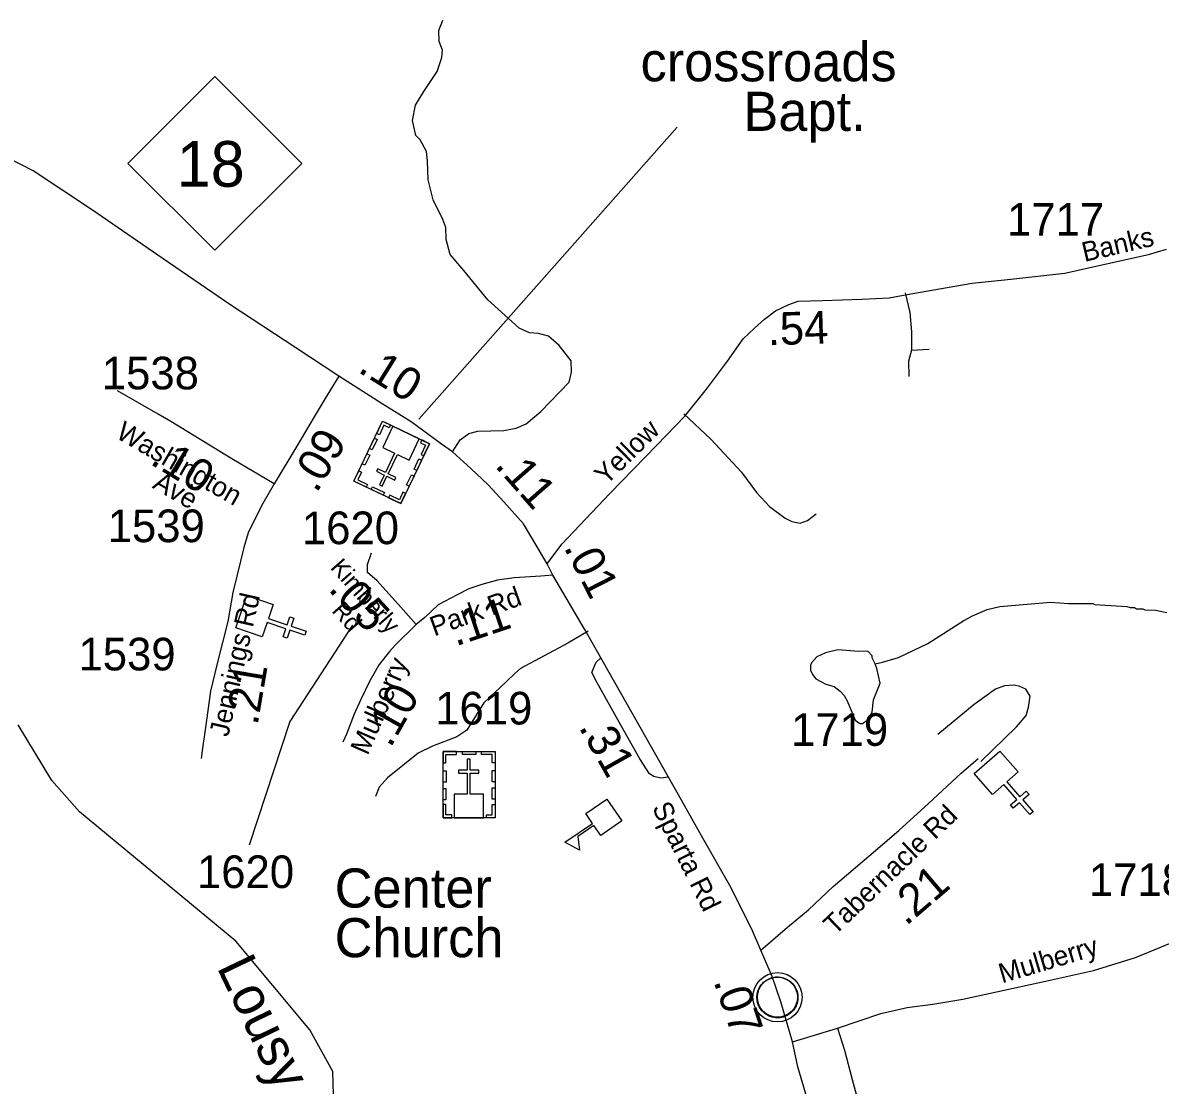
# Model space of a CAD drawing. Extents: x 1248224 to 1454986, y 825081 to 985870.
# Drawn here: x 1354936 to 1359293, y 911096 to 915166 of the extents above; entities that cross this region are included whole.
import ezdxf

# ---------------------------------------------------------------- set-up
doc = ezdxf.new("R2010")
doc.units = 0
for name, color, linetype in [('Exist Civil Demographics Community CELL', 7, 'Continuous'), ('Exist Cultural Church CELL', 7, 'Continuous'), ('Exist Cultural Church with Cemetary CELL', 7, 'Continuous'), ('Exist Cultural Church with Cemetery Label', 7, 'Continuous'), ('Exist Cultural Educational Facility High CELL', 7, 'Continuous'), ('Exist Hydrographic Creek Single Shore', 7, 'Continuous'), ('Exist Hydrographic Creek Single Shore Label', 7, 'Continuous'), ('Exist Hydrographic Misc Water Feature', 7, 'Continuous'), ('Exist Road Non-System Type 51', 7, 'Continuous'), ('Exist Road Primary NC Attributed', 7, 'Continuous'), ('Exist Road Primary NC Label', 7, 'Continuous'), ('Exist Road Primary NC Mileage Hundredths English Label', 7, 'Continuous'), ('Exist Road Primary NC Shield CELL', 7, 'Continuous'), ('Exist Road Primary NC Shield Number Label', 7, 'Continuous'), ('Exist Road Secondary Mileage Hundredths English Label', 7, 'Continuous'), ('Exist Road Secondary Type 41 Attributed', 7, 'Continuous'), ('Exist Road Secondary Type 51 Attributed', 7, 'Continuous'), ('Exist Road Secondary Type 51 Label', 7, 'Continuous'), ('Exist Road Secondary Type 51 Number Label', 7, 'Continuous')]:
    doc.layers.add(name, color=color, linetype=linetype)

msp = doc.modelspace()

# ---------------------------------------------------------------- linework, layer by layer
at = {"layer": 'Exist Civil Demographics Community CELL'}
msp.add_lwpolyline([(1357749.4, 911445.4), (1357750.4, 911450.9), (1357752.2, 911457.5), (1357755.1, 911464.7), (1357758, 911470.5), (1357761.4, 911476.2), (1357765.1, 911481.3), (1357769.1, 911485.7), (1357773.7, 911490.3), (1357779.2, 911494.9), (1357784.6, 911498.5), (1357789.5, 911501.4), (1357794.6, 911503.9), (1357800, 911506.1), (1357805.7, 911508), (1357810, 911509.1), (1357814.8, 911509.9), (1357819, 911510.6), (1357825.3, 911510.8), (1357829.8, 911510.7), (1357835.4, 911510.5), (1357840.3, 911509.7), (1357845.2, 911508.8), (1357850.2, 911507.3), (1357855.4, 911505.4), (1357862.1, 911502.5), (1357868.3, 911499), (1357873.4, 911495.5), (1357878.6, 911491.4), (1357881.9, 911488.3), (1357886, 911483.9), (1357889.8, 911479.2), (1357892.9, 911474.6), (1357896.1, 911469.6), (1357898.5, 911464.5), (1357900.5, 911459.4), (1357902.1, 911454.4), (1357903.4, 911449.8), (1357904.5, 911443.8), (1357905.1, 911439.1), (1357905.4, 911433.1), (1357905.2, 911427.3), (1357904.6, 911421.6), (1357903.7, 911416.1), (1357902, 911410), (1357900.2, 911404.1), (1357897.9, 911399.1), (1357894.7, 911393.1), (1357891.4, 911387.8), (1357888, 911383.1), (1357883.7, 911378.3), (1357878.4, 911373.4), (1357873.4, 911369.2), (1357868.4, 911365.8), (1357864.1, 911363.3), (1357857.3, 911360), (1357850.1, 911357.3), (1357844.2, 911355.9), (1357837.6, 911354.6), (1357833.2, 911354.1), (1357828.7, 911353.8), (1357823.1, 911353.8), (1357818.8, 911354.3), (1357813.2, 911355), (1357807.2, 911356.3), (1357802.7, 911357.6), (1357797.5, 911359.5), (1357792.9, 911361.5), (1357789, 911363.7), (1357782.2, 911367.8), (1357776.6, 911372), (1357771.7, 911376.5), (1357767.2, 911381.4), (1357764, 911385.4), (1357761.1, 911389.5), (1357757, 911396.6), (1357755.3, 911400.2), (1357753.5, 911404.2), (1357750.9, 911412.4), (1357749.4, 911419.4), (1357748.7, 911424.6), (1357748.4, 911430.9), (1357748.3, 911435.6), (1357748.9, 911442.1)], close=True, dxfattribs=at)
for centre, radius in [((1357827, 911432.9), 94.3), ((1357826.8, 911433.2), 76.7)]:
    msp.add_circle(centre, radius, dxfattribs=at)
at = {"layer": 'Exist Cultural Church CELL'}
for points in [[(1355895.2, 912937.7), (1355877, 912883.8), (1355949.1, 912859.3), (1355959.4, 912889.6), (1355974.6, 912884.5), (1355964.3, 912854.2), (1356021.2, 912834.8), (1356016.1, 912819.7), (1355959.1, 912839), (1355948.8, 912808.7), (1355933.7, 912813.8), (1355944, 912844.1), (1355871.9, 912868.6), (1355853.3, 912814.1), (1355752.4, 912848.3), (1355794.4, 912971.9)], [(1358748.8, 912295.8), (1358705.8, 912258.4), (1358755.7, 912200.9), (1358779.9, 912221.8), (1358790.4, 912209.8), (1358766.2, 912188.8), (1358805.6, 912143.4), (1358793.5, 912132.9), (1358754.1, 912178.3), (1358729.9, 912157.3), (1358719.5, 912169.4), (1358743.6, 912190.3), (1358693.7, 912247.9), (1358650.1, 912210.2), (1358580.3, 912290.6), (1358679, 912376.2)]]:
    msp.add_lwpolyline(points, close=True, dxfattribs=at)
at = {"layer": 'Exist Cultural Church with Cemetary CELL'}
for points in [[(1356384.1, 913323.8), (1356204.5, 913409.7), (1356314.4, 913639.4), (1356494, 913553.4)], [(1356455.1, 913572), (1356354, 913620.4), (1356314.9, 913538.7), (1356360.6, 913516.8), (1356325.5, 913443.3), (1356295.7, 913457.6), (1356291, 913447.6), (1356320.7, 913433.4), (1356302.5, 913395.3), (1356312.9, 913390.3), (1356331.2, 913428.4), (1356361, 913414.1), (1356365.8, 913424), (1356336, 913438.3), (1356371.1, 913511.8), (1356416, 913490.3)], [(1356344.3, 913625.1), (1356339.4, 913614.7), (1356319.5, 913624.2), (1356302.1, 913587.8), (1356292, 913592.6), (1356314.4, 913639.4)], [(1356293.5, 913569.3), (1356274.8, 913530.2), (1356264.5, 913535.2), (1356283.2, 913574.2)], [(1356464.2, 913567.7), (1356459.2, 913557.3), (1356479, 913547.8), (1356461.6, 913511.4), (1356471.6, 913506.6), (1356494, 913553.4)], [(1356265, 913509.9), (1356246.3, 913470.8), (1356236, 913475.7), (1356254.7, 913514.8)], [(1356463.9, 913490.3), (1356445.2, 913451.3), (1356434.9, 913456.2), (1356453.6, 913495.3)], [(1356223.2, 913448.9), (1356233.4, 913444), (1356219.5, 913414.9), (1356256.1, 913397.4), (1356251.3, 913387.4), (1356204.5, 913409.8)], [(1356434.8, 913429.7), (1356416.1, 913390.6), (1356405.9, 913395.6), (1356424.6, 913434.6)], [(1356317.3, 913355.8), (1356270.5, 913378.1), (1356275.5, 913388.4), (1356322.2, 913366)], [(1356402.8, 913362.8), (1356392.6, 913367.7), (1356378.7, 913338.7), (1356342.1, 913356.2), (1356337.3, 913346.2), (1356384.1, 913323.8)], [(1356546, 912374.4), (1356745.1, 912374.4), (1356745.1, 912119.8), (1356546, 912119.8)], [(1356546, 912331.1), (1356557.3, 912331.1), (1356557.3, 912363.3), (1356597.9, 912363.3), (1356597.9, 912374.4), (1356546, 912374.4)], [(1356589.1, 912119.8), (1356701.2, 912119.8), (1356701.2, 912210.4), (1356650.5, 912210.4), (1356650.5, 912291.8), (1356683.5, 912291.8), (1356683.5, 912302.8), (1356650.5, 912302.8), (1356650.5, 912345.1), (1356638.9, 912345.1), (1356638.9, 912302.8), (1356605.8, 912302.8), (1356605.8, 912291.8), (1356638.9, 912291.8), (1356638.9, 912210.4), (1356589.1, 912210.4)], [(1356620.1, 912374.4), (1356671.9, 912374.4), (1356671.9, 912363), (1356620.1, 912363)], [(1356745.2, 912331), (1356733.8, 912331), (1356733.8, 912363.2), (1356693.2, 912363.2), (1356693.2, 912374.3), (1356745.1, 912374.3)], [(1356546, 912256.9), (1356546, 912300.2), (1356557.4, 912300.2), (1356557.4, 912256.9)], [(1356733.7, 912257.9), (1356733.7, 912301.3), (1356745.1, 912301.3), (1356745.1, 912257.9)], [(1356546, 912189.7), (1356546, 912233), (1356557.3, 912233), (1356557.3, 912189.7)], [(1356733.7, 912192), (1356733.7, 912235.3), (1356745.1, 912235.3), (1356745.1, 912192)], [(1356579.1, 912119.8), (1356579.1, 912131.3), (1356557.1, 912131.3), (1356557.1, 912171.7), (1356545.9, 912171.7), (1356545.9, 912119.8)], [(1356712, 912119.8), (1356712, 912131.2), (1356733.9, 912131.2), (1356733.9, 912171.7), (1356745.1, 912171.7), (1356745.1, 912119.8)]]:
    msp.add_lwpolyline(points, close=True, dxfattribs=at)
at = {"layer": 'Exist Cultural Church with Cemetery Label'}
msp.add_line((1356453.7, 913647.4), (1357442.8, 914766), dxfattribs=at)
at = {"layer": 'Exist Cultural Educational Facility High CELL'}
msp.add_lwpolyline([(1357230.7, 912108.1), (1357149.8, 912052.9), (1357123.9, 912091), (1357061.8, 912048.8), (1357068.2, 911996.2), (1357012.2, 912026.6), (1357118.4, 912098.9), (1357092.5, 912137), (1357173.5, 912192.1)], close=True, dxfattribs=at)
at = {"layer": 'Exist Hydrographic Creek Single Shore'}
msp.add_lwpolyline([(1356128.8, 910971.2), (1356123.7, 911148.4), (1356035.8, 911307.8), (1355751.8, 911648.4), (1355153.7, 912143), (1355047.7, 912263.4), (1354918.8, 912476)], dxfattribs=at)
at = {"layer": 'Exist Hydrographic Misc Water Feature'}
for points in [[(1358201.5, 912710.1), (1358229.4, 912716.1), (1358290, 912734.1), (1358403.2, 912787.5), (1358541.2, 912876.4), (1358573.6, 912893.6), (1358630.1, 912918.3), (1358678.4, 912929.3), (1358872.8, 912946.2), (1358942.1, 912941.7), (1359034.7, 912941.1), (1359042.6, 912936.9), (1359164.5, 912930.1), (1359178.3, 912925.8), (1359194.3, 912925.5), (1359202.3, 912921.3), (1359226.3, 912920.7), (1359234.2, 912916.6), (1359274.2, 912915.7), (1359317.9, 912906.6)], [(1358201.5, 912710.1), (1358190, 912732.5), (1358190.2, 912740.4), (1358172.5, 912758.8), (1358138.6, 912757.6), (1358058.6, 912763.4), (1358010.4, 912752.5), (1357978, 912737.3), (1357957.5, 912713.7), (1357953.3, 912703.8), (1357952.9, 912685.8), (1357960.6, 912669.6), (1357974.2, 912653.3), (1358011.8, 912632.5), (1358043.5, 912623.8), (1358067.1, 912605.2), (1358082.8, 912588.8), (1358094.3, 912568.6), (1358124.6, 912493.9), (1358142.4, 912481.5), (1358152.4, 912481.3), (1358174.8, 912496.7), (1358189.3, 912524.4), (1358194.5, 912572.3), (1358219.9, 912635.8), (1358207.1, 912692.1), (1358201.5, 912710.1)]]:
    msp.add_lwpolyline(points, dxfattribs=at)
at = {"layer": 'Exist Road Non-System Type 51'}
msp.add_line((1355454.3, 913666.9), (1355298.6, 913755.7), dxfattribs=at)
for points in [[(1358316.6, 914131.7), (1358333.5, 914055.3), (1358339.7, 913982), (1358339.7, 913911.9), (1358328.8, 913869.8), (1358330.4, 913810.5)], [(1358339.7, 913911.9), (1358408.3, 913915)], [(1357468.6, 913667.5), (1357571.7, 913570.4), (1357688.5, 913444.2), (1357746.1, 913366.2), (1357796, 913313.2), (1357856.8, 913268), (1357881.7, 913255.5), (1357914.4, 913249.3), (1357942.4, 913258.6), (1357975.2, 913285.1)], [(1356257.3, 913060), (1356256.1, 913091), (1356272.5, 913134.8)], [(1357102.1, 912835.3), (1357024.6, 912789.2), (1356842.3, 912692.8), (1356819.3, 912671.8), (1356764.8, 912619.4), (1356702, 912560.7), (1356637.1, 912455.9), (1356599.4, 912430.7), (1356505.1, 912395.1), (1356450.7, 912367.8), (1356333.4, 912273.5), (1356301.9, 912237.8), (1356287.3, 912202.2)], [(1357226.9, 912475.6), (1357134.9, 912640), (1357116.2, 912677.4), (1357124.5, 912698.2), (1357132.8, 912717), (1357148.9, 912731.3)], [(1358606, 912336.4), (1358742.1, 912468.5), (1358779.8, 912512.5), (1358788.2, 912543.9), (1358794.5, 912585.9), (1358777.7, 912613.1), (1358754.7, 912623.6), (1358733.7, 912627.8), (1358696, 912625.7), (1358662.5, 912613.1), (1358580.8, 912554.4), (1358440.5, 912439.1)], [(1357409.3, 912275.9), (1357380.2, 912271.7), (1357353.2, 912278), (1357336.6, 912288.4), (1357299.1, 912346.6), (1357226.9, 912475.6)], [(1358056.9, 911314.8), (1358084.2, 911230.9), (1358113.4, 911117.8), (1358151.4, 910977.9)]]:
    msp.add_lwpolyline(points, dxfattribs=at)
at = {"layer": 'Exist Road Primary NC Attributed'}
for points in [[(1356146.3, 913812.5), (1355982.2, 913921), (1355733.4, 914084.6), (1355474.5, 914261.9), (1355203.2, 914448.1), (1354976.2, 914598.1), (1354776, 914701.3), (1354609, 914757), (1354509.5, 914785.4), (1354447.9, 914797.3), (1354183.8, 914822.8), (1353991.4, 914836.4), (1353937.3, 914841.7), (1353772.3, 914853.7)], [(1356581.6, 913522.5), (1356540, 913551.6), (1356423.6, 913636.9), (1356313.4, 913705.6), (1356146.3, 913812.5)], [(1356944.2, 913093.6), (1356910.1, 913152.1), (1356853.9, 913245.8), (1356779.1, 913331.1), (1356718.8, 913395.6), (1356652.3, 913458), (1356581.6, 913522.5)], [(1356966.5, 913049.9), (1356944.2, 913093.6)], [(1357763.3, 911613.5), (1357728, 911696.8), (1357644.9, 911861.2), (1357540.9, 912042.2), (1357459.8, 912187.9), (1357409.3, 912275.9), (1357090.2, 912839.7), (1356966.5, 913049.9)], [(1357884.8, 911262.4), (1357840.2, 911415), (1357807, 911512.8), (1357763.3, 911613.5)], [(1359242.5, 908327.9), (1359157.3, 908462.7), (1358980.8, 908751.1), (1358837.4, 908988.3), (1358730.8, 909168.7), (1358654.8, 909292.9), (1358517.6, 909511.4), (1358378.5, 909735.2), (1358309.9, 909855.9), (1358260.1, 909945.4), (1358206, 910080.6), (1358160.3, 910260.6), (1358102.1, 910449.9), (1358054.5, 910636.5), (1358025.4, 910757.2), (1358009.4, 910809.4), (1357940.2, 911044.8), (1357904.8, 911167), (1357884.8, 911262.4)]]:
    msp.add_lwpolyline(points, dxfattribs=at)
at = {"layer": 'Exist Road Primary NC Shield CELL'}
msp.add_lwpolyline([(1355338.9, 914627.3), (1355671.9, 914960.3), (1356004.9, 914627.3), (1355671.9, 914294.3)], close=True, dxfattribs=at)
at = {"layer": 'Exist Road Secondary Type 41 Attributed'}
msp.add_lwpolyline([(1357763.3, 911613.5), (1357865.1, 911700.9), (1357946.2, 911767.5), (1358039.8, 911856.9), (1358177, 911973.4), (1358291.3, 912071.2), (1358405.6, 912175.3), (1358530.4, 912291.8), (1358595.8, 912347.9)], dxfattribs=at)
at = {"layer": 'Exist Road Secondary Type 51 Attributed'}
for points in [[(1356581.6, 913522.5), (1356611.1, 913568.8), (1356644.2, 913592.5), (1356679.7, 913602), (1356779.1, 913603.7), (1356826.4, 913613.2), (1356864.3, 913629.8), (1356921, 913677.1), (1357028.7, 913789.6), (1357038.2, 913827.5), (1357037, 913871.3), (1356990.8, 913930), (1356949.4, 913965.5), (1356911.6, 913976.1), (1356877.3, 913978.5), (1356837.1, 913996.3), (1356809.8, 914021.1), (1356717.6, 914104), (1356625.6, 914217.1), (1356573.5, 914278.7), (1356558.2, 914335), (1356557.1, 914381.2), (1356545.2, 914411.9), (1356508.6, 914487.7), (1356489.6, 914563.5), (1356486.1, 914636.9), (1356482.5, 914672.4), (1356457.8, 914716.8), (1356441.2, 914734.5), (1356429.4, 914791.4), (1356440, 914850.6), (1356472, 914902.7), (1356522.9, 914979.6), (1356541.7, 915032.1), (1356544, 915060.6), (1356531, 915093.7), (1356529.8, 915136.3), (1356545.2, 915175.4)], [(1356944.2, 913093.6), (1357000.9, 913168.8), (1357185.2, 913363.1), (1357365.2, 913547.5), (1357472.5, 913658.6), (1357554.7, 913762.1), (1357635.5, 913869.9), (1357695, 913955), (1357739, 913996.2), (1357777.2, 914030.2), (1357819.4, 914062.1), (1357870.4, 914086.3), (1357905.8, 914099), (1357999.4, 914101.9), (1358149.6, 914107.5), (1358254.5, 914111.8), (1358324, 914124.6), (1358477, 914151.5), (1358572, 914168.5), (1358720.8, 914184.1), (1358927.1, 914206.8), (1359068.8, 914238), (1359247.4, 914277.7), (1359317.2, 914298.4)], [(1356146.3, 913812.5), (1356102.6, 913739.7), (1356052.7, 913656.5), (1355986.2, 913544.1), (1355898.8, 913400.2)], [(1355898.8, 913400.2), (1355737.7, 913495.9), (1355503.8, 913638.4), (1355454.3, 913666.9)], [(1355898.8, 913400.2), (1355855.3, 913324.2), (1355824.1, 913261.8), (1355799.1, 913211.8), (1355782.5, 913155.6), (1355757.6, 913051.6), (1355740.9, 912983), (1355722.2, 912872.7), (1355680.7, 912710.9), (1355655.7, 912604.8), (1355634.9, 912457.6), (1355624.4, 912387), (1355620.2, 912347.4)], [(1356442.8, 912861), (1356384.6, 912927.6), (1356293.1, 913027.5), (1356257.3, 913060)], [(1356966.5, 913049.9), (1356920.8, 913045.8), (1356818.9, 913039.5), (1356754.5, 913031.2), (1356694.2, 913014.5), (1356644.3, 912997.9), (1356600.7, 912975), (1356527.9, 912935.5), (1356475.9, 912887.6), (1356442.8, 912861)], [(1356442.8, 912861), (1356363.1, 912781.7), (1356341.1, 912757.2), (1356301.6, 912707.2), (1356266.2, 912644.8), (1356230.9, 912574.1), (1356206, 912517.9), (1356176.8, 912440.9), (1356162.1, 912410.2)], [(1357884.8, 911262.4), (1358056.9, 911314.8), (1358222.2, 911370.2), (1358323.3, 911393.4), (1358421.5, 911406.4), (1358537.1, 911425.2), (1358854.1, 911494.1), (1359037.5, 911536), (1359197.9, 911585.1), (1359477.4, 911700.5), (1359756.2, 911801.7), (1359900.1, 911861.7), (1360007, 911893.5), (1360095.1, 911908), (1360173.1, 911896.4), (1360249.6, 911869), (1360386.3, 911802.8), (1360424.3, 911784.3), (1360474.2, 911773.9), (1360530.4, 911772.7)]]:
    msp.add_lwpolyline(points, dxfattribs=at)
at = {"layer": 'Exist Road Secondary Type 51 Number Label'}
msp.add_lwpolyline([(1356199.5, 912857.7), (1355959.5, 912489.4), (1355803.2, 912014.9)], dxfattribs=at)

# ---------------------------------------------------------------- texts
at = {"layer": 'Exist Cultural Church with Cemetery Label'}
for s, p in [('crossroads', (1357302.4, 914941.5)), ('Bapt.', (1357696.3, 914751.5)), ('Center', (1356130.9, 911776.3)), ('Church', (1356130.9, 911586.3))]:
    msp.add_text(s, height=150, dxfattribs=at).set_placement(p)
at = {"layer": 'Exist Hydrographic Creek Single Shore Label'}
msp.add_text('Lousy', height=150, rotation=295.5947, dxfattribs=at).set_placement((1355677.8, 911548.3))
at = {"layer": 'Exist Road Primary NC Label'}
msp.add_text('Sparta Rd', height=75, rotation=296.3328, dxfattribs=at).set_placement((1357345.1, 912159.1))
at = {"layer": 'Exist Road Primary NC Mileage Hundredths English Label'}
for s, rotation, p in [('.10', 328.0699, (1356215.9, 913830.8)), ('.11', 311.2603, (1356741.4, 913467.9)), ('.01', 297.0939, (1357007.1, 913157)), ('.31', 299.5114, (1357064, 912467.7)), ('.07', 288.7847, (1357581.1, 911494.2))]:
    msp.add_text(s, height=125, rotation=rotation, dxfattribs=at).set_placement(p)
at = {"layer": 'Exist Road Primary NC Shield Number Label'}
msp.add_text('18', height=175, dxfattribs=at).set_placement((1355526.1, 914537.6))
at = {"layer": 'Exist Road Secondary Mileage Hundredths English Label'}
for s, rotation, p in [('.54', 1.7371, (1357791.1, 913930.3)), ('.09', 59.3709, (1356062, 913361)), ('.10', 328.6413, (1355419.4, 913478)), ('.05', 312.4858, (1356102.9, 912994.2)), ('.11', 18.4499, (1356594.2, 912776.6)), ('.21', 80.3705, (1355835.5, 912471.6)), ('.10', 60.4823, (1356344.6, 912385)), ('.21', 40.5397, (1358318.9, 911703.7))]:
    msp.add_text(s, height=125, rotation=rotation, dxfattribs=at).set_placement(p)
at = {"layer": 'Exist Road Secondary Type 51 Label'}
for s, height, rotation, p in [('Banks', 75, 13.1421, (1359002.6, 914249.4)), ('Washington', 75, 330.0564, (1355288.5, 913578)), ('Yellow', 75, 44.6497, (1357170.7, 913391.7)), (' Ave', 75, 330.0564, (1355405.1, 913399.7)), ('Kimberly ', 65.62, 311.4747, (1356111.2, 913077)), ('Park Rd', 75, 19.8459, (1356512.4, 912814.7)), ('Jennings Rd', 75, 77.3339, (1355723.1, 912427.5)), ('Rd', 65.62, 311.4747, (1356116.7, 912911.4)), ('Mulberry ', 75, 66.2811, (1356256.9, 912356.7)), ('Tabernacle Rd', 75, 43.7365, (1358047, 911667.8)), ('Mulberry ', 75, 16.4985, (1358687, 911486.1))]:
    msp.add_text(s, height=height, rotation=rotation, dxfattribs=at).set_placement(p)
at = {"layer": 'Exist Road Secondary Type 51 Number Label'}
for s, p in [('1717', (1358706.1, 914350.1)), ('1538', (1355239.1, 913761.5)), ('1539', (1355261.6, 913176.2)), ('1620', (1356005.5, 913168.5)), ('1539', (1355149.9, 912685)), ('1619', (1356516.1, 912477.8)), ('1719', (1357878.9, 912396)), ('1620', (1355603.6, 911851.2)), ('1718', (1359019.9, 911820.9))]:
    msp.add_text(s, height=125, dxfattribs=at).set_placement(p)

doc.saveas('drawing.dxf')
